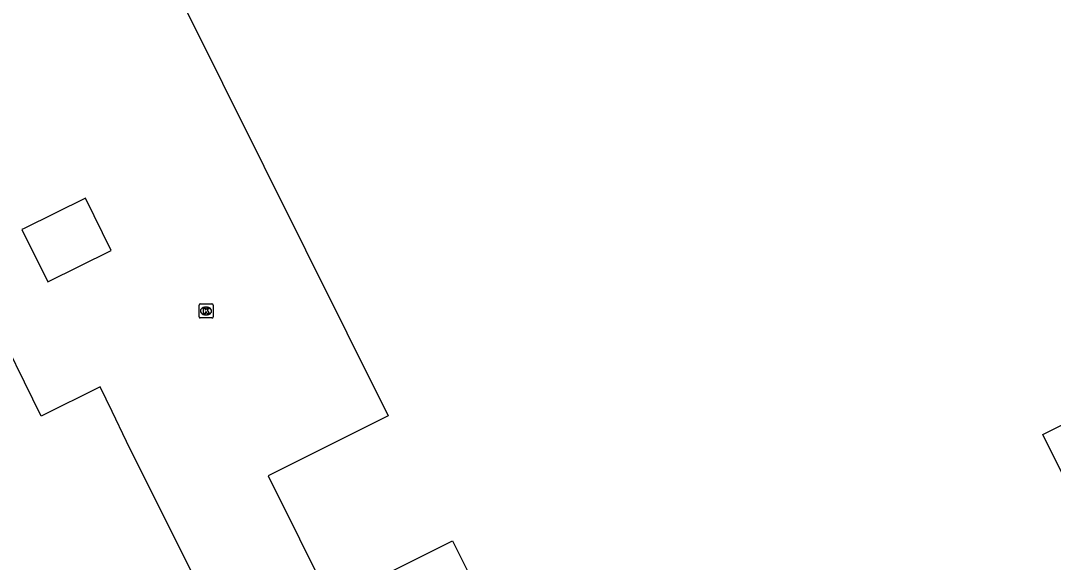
# Model space of a CAD drawing. Extents: x 158461 to 159795, y 387220 to 388672.
# Drawn here: x 158962.8 to 159036.6, y 387554.1 to 387592.8 of the extents above; entities that cross this region are included whole.
import ezdxf

# ---------------------------------------------------------------- set-up
doc = ezdxf.new("R2010")
doc.units = 0
doc.layers.add('IMGEO_Kolk', color=7, linetype='Continuous')
doc.layers.add('IMGEO_Pand', color=7, linetype='Continuous')

msp = doc.modelspace()

# ---------------------------------------------------------------- linework, layer by layer
at = {"layer": 'IMGEO_Kolk'}
for p, q in [((158975.535, 387571.672), (158975.535, 387572.524)), ((158975.61, 387572.598), (158976.462, 387572.598)), ((158976.023, 387572.378), (158976.048, 387572.378)), ((158976.536, 387572.524), (158976.536, 387571.672)), ((158976.462, 387571.598), (158975.61, 387571.598)), ((158976.046, 387571.818), (158976.021, 387571.818))]:
    msp.add_line(p, q, dxfattribs=at)
for points in [[(158975.535, 387571.672), (158975.535, 387572.524)], [(158975.61, 387572.598), (158976.462, 387572.598)], [(158976.536, 387572.524), (158976.536, 387571.672)], [(158976.462, 387571.598), (158975.61, 387571.598)], [(158975.856, 387572.298), (158975.979, 387572.298), (158975.979, 387572.147), (158976.109, 387572.298), (158976.273, 387572.298), (158976.127, 387572.147), (158976.28, 387571.898), (158976.128, 387571.898), (158976.043, 387572.062), (158975.979, 387571.995), (158975.979, 387571.898), (158975.856, 387571.898), (158975.856, 387572.298)]]:
    msp.add_lwpolyline(points, dxfattribs=at)
for centre, start, end in [((158975.612, 387572.522), 91.55205, 178.44795), ((158975.612, 387572.522), 91.55205, 178.44795), ((158976.46, 387572.522), 1.55205, 88.44795), ((158976.46, 387572.522), 1.55205, 88.44795), ((158975.612, 387571.674), 181.55205, 268.44795), ((158975.612, 387571.674), 181.55205, 268.44795), ((158976.46, 387571.674), 271.55205, 358.44795), ((158976.46, 387571.674), 271.55205, 358.44795)]:
    msp.add_arc(centre, 0.0765, start, end, dxfattribs=at)
for centre, major_axis, ratio, start_param, end_param in [((158976.022, 387572.098), (-0.387, 0.002), 0.722429, 4.712389, 7.853982), ((158976.047, 387572.098), (-0.39, 0.002), 0.717154, 1.570796, 4.712389)]:
    msp.add_ellipse(centre, major_axis=major_axis, ratio=ratio, start_param=start_param, end_param=end_param, dxfattribs=at)
at = {"layer": 'IMGEO_Pand'}
for points in [[(158969.841, 387624.709), (158982.888, 387598.642), (158974.258, 387594.339), (158989.066, 387564.615), (158980.49, 387560.322), (158984.967, 387551.32), (158993.663, 387555.669), (158995.069, 387552.858), (158986.374, 387548.51), (158990.195, 387540.846), (159000, 387521.178), (159010.558, 387500), (159012.826, 387495.45), (159021.957, 387500), (159040.851, 387509.415), (159058.387, 387518.146)], [(158969.259, 387576.419), (158967.411, 387580.159), (158963.034, 387577.994), (158962.868, 387577.912), (158964.717, 387574.174), (158969.259, 387576.419)], [(158962.688, 387522.246), (158980.248, 387531.766), (158984.643, 387534.149), (158970.358, 387562.77), (158969.322, 387564.904), (158968.455, 387566.688), (158964.251, 387564.592), (158960.613, 387571.916), (158954.312, 387568.777), (158953.678, 387566.859), (158952.931, 387566.476), (158956.09, 387560.157), (158956.386, 387560.305), (158957.728, 387557.622), (158952.059, 387554.806), (158961.6, 387535.718), (158956.691, 387533.271)], [(159058.387, 387518.146), (159035.885, 387563.273), (159046.292, 387568.445)]]:
    msp.add_lwpolyline(points, dxfattribs=at)

doc.saveas('drawing.dxf')
